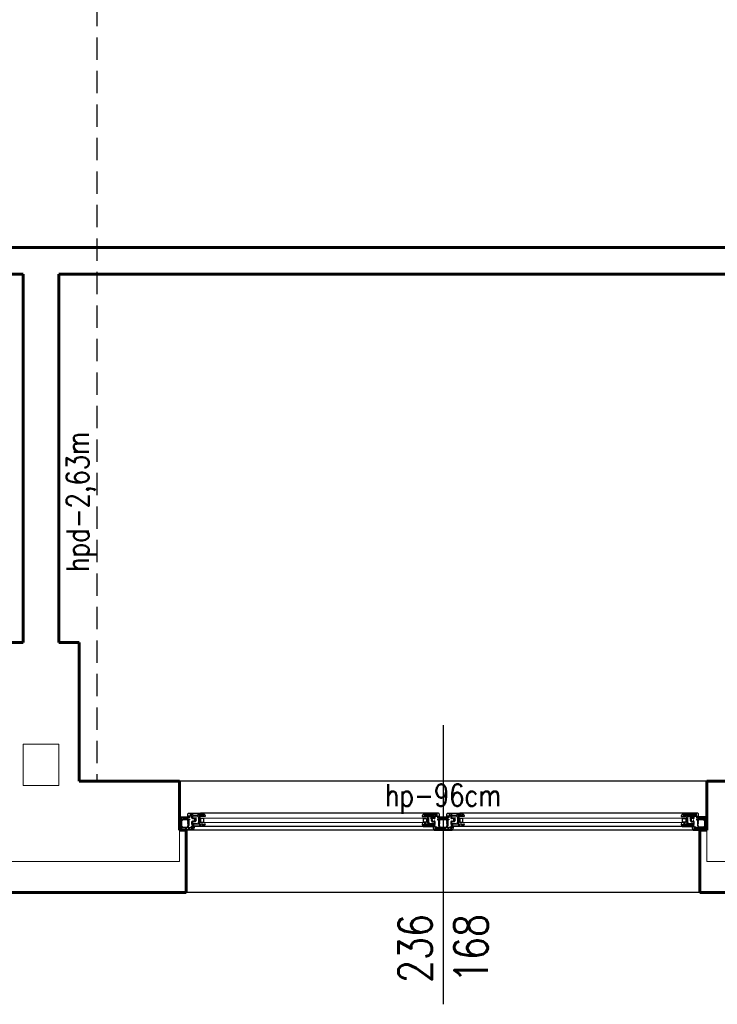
# Model space of a CAD drawing. Header units: millimetres. Extents: x 126553 to 403692, y -95821 to 38049.
# Tile 559 of 656: x 336410 to 336722, y 5943 to 6384. Entities that reach past the tile are written whole.
import ezdxf

# ---------------------------------------------------------------- set-up
doc = ezdxf.new("R2010")
doc.units = ezdxf.units.MM
doc.linetypes.add('DASHED', pattern=[15, 10, -5])
for name, color, linetype, lineweight in [('_(02 CIENKA)', 7, 'Continuous', 13), ('_(04 SREDNIA)', 7, 'Continuous', 25), ('_(05 SREDNIA DASHED)', 7, 'DASHED', 25), ('_(08 NAJGRUBSZA)', 7, 'Continuous', 60), ('opis pomieszczeń', 7, 'Continuous', 13)]:
    doc.layers.add(name, color=color, linetype=linetype, lineweight=lineweight)
doc.styles.add('OPIS', font='romans.shx', dxfattribs={"width": 0.8})

# ---------------------------------------------------------------- blocks, each defined once
blk = doc.blocks.new('A$C26E57F26')
for p, q in [((6, 0), (114, 0)), ((122, 0), (230, 0)), ((10.93, -1.6), (109.07, -1.6)), ((126.93, -1.6), (225.07, -1.6)), ((9.4, -7.6), (110.6, -7.6)), ((125.4, -7.6), (226.6, -7.6))]:
    blk.add_line(p, q)
for points in [[(0, 0), (0, -0.5), (0.25, -0.5), (0.25, -0.3), (0.65, -0.3), (0.65, -1), (0.25, -0.9), (0, -0.9), (0, -1.4), (0.25, -1.4), (0.25, -1.21), (0.65, -1.31), (0.65, -4.69), (0.25, -4.79), (0.25, -4.6), (0, -4.6), (0, -5.1), (0.25, -5.1), (0.65, -5), (0.65, -5.7), (0.25, -5.7), (0.25, -5.5), (0, -5.5), (0, -6), (4.5, -6), (4.5, -5.5), (4.25, -5.5), (4.25, -5.7), (3.75, -5.7), (3.75, -4.9, -0.414214), (3.85, -4.8), (4, -4.8), (4.25, -4.95), (4.5, -4.95), (4.5, -4.55), (4.15, -4.55), (4.15, -2.04), (3.9, -1.54, -0.694326), (4.82, -1.3), (6.47, -1.3), (6.47, -1.05), (6, 0), (0, 0)], [(236, 0), (236, -0.5), (235.75, -0.5), (235.75, -0.3), (235.35, -0.3), (235.35, -1), (235.75, -0.9), (236, -0.9), (236, -1.4), (235.75, -1.4), (235.75, -1.21), (235.35, -1.31), (235.35, -4.69), (235.75, -4.79), (235.75, -4.6), (236, -4.6), (236, -5.1), (235.75, -5.1), (235.35, -5), (235.35, -5.7), (235.75, -5.7), (235.75, -5.5), (236, -5.5), (236, -6), (231.5, -6), (231.5, -5.5), (231.75, -5.5), (231.75, -5.7), (232.25, -5.7), (232.25, -4.9, 0.414214), (232.15, -4.8), (232, -4.8), (231.75, -4.95), (231.5, -4.95), (231.5, -4.55), (231.85, -4.55), (231.85, -2.04), (232.1, -1.54, 0.694326), (231.18, -1.3), (229.53, -1.3), (229.53, -1.05), (230, 0), (236, 0)], [(0.9, -4.7), (0.9, -1.3), (3.7, -1.3), (3.7, -1.7), (3.75, -1.8), (3.7, -1.8), (3.7, -2), (3.85, -2), (3.9, -2.1), (3.9, -2.85), (3.7, -2.85), (3.7, -3.05), (3.9, -3.05), (3.9, -3.45), (3.7, -3.45), (3.7, -3.65), (3.9, -3.65), (3.9, -4.05), (3.7, -4.05), (3.7, -4.25), (3.9, -4.25), (3.9, -4.55, 0.339393), (3.62, -4.7), (0.9, -4.7)], [(3, -1.1), (2.9, -0.3), (4.11, -0.3), (4.19, -0.92, -0.639502), (3.9, -1.1), (3, -1.1)], [(5.55, -1.6), (5.55, -1.9), (5.95, -1.9), (5.95, -2.6), (5.55, -2.6), (5.55, -3.9), (5.8, -3.9), (5.8, -4.15), (6.05, -4.15), (6.05, -3.9), (6.75, -3.9, -0.414214), (6.85, -4), (6.85, -4.25), (6.75, -4.25), (6.75, -4.45), (6.85, -4.5), (6.85, -4.7), (6.75, -4.75), (6.75, -4.95), (6.85, -4.95), (6.85, -5.3), (6.05, -5.3), (6.05, -5.05), (5.8, -5.05), (5.8, -5.3), (5.55, -5.3), (5.55, -6.3), (3.7, -6.3), (3.7, -7.1, 0.414214), (4.2, -7.6), (9.4, -7.6), (9.4, -7.5), (10.7, -7.5), (11.4, -6.35), (11.4, -6.1), (9.05, -6.1), (9.05, -3.64), (8.8, -3.14, -0.694326), (9.72, -2.9), (10.43, -2.9), (10.43, -2.65, -0.414214), (10.68, -2.4), (11, -2.4), (11.07, -2.55), (11.07, -2.9), (11.4, -2.9), (11.4, -2.65), (10.93, -1.6), (5.55, -1.6)], [(4.39, -0.88), (4.31, -0.3), (5.85, -0.3), (5.96, -0.55), (5.74, -0.55, 0.414214), (5.24, -1.05), (4.86, -1.05, 0.183799), (4.39, -0.88)], [(8.66, -2.9, 0.143933), (8.6, -3.3), (8.8, -3.7), (8.8, -3.9), (8.6, -3.9), (8.6, -4.1), (8.8, -4.1), (8.8, -4.8), (8.6, -4.8), (8.6, -5), (8.8, -5), (8.8, -5.3), (8.6, -5.3), (8.6, -5.5), (8.8, -5.5), (8.8, -6.08, 0.098164), (8.37, -6.3), (5.8, -6.3), (5.8, -5.55), (7.6, -5.55), (7.6, -5.3), (7.1, -5.3), (7.1, -4.95), (7.35, -4.9), (7.35, -4.7), (7.1, -4.7), (7.1, -4.5), (7.35, -4.5), (7.35, -4.3), (7.1, -4.25), (7.1, -4, 0.414214), (6.75, -3.65), (5.8, -3.65), (5.8, -2.9), (8.66, -2.9, 0.143933)], [(6.2, -1.9), (9.01, -1.9), (9.09, -2.52, 0.122781), (8.8, -2.7), (6.2, -2.7), (6.2, -1.9)], [(9.21, -1.9), (10.78, -1.9), (10.89, -2.15), (10.68, -2.15, 0.414214), (10.18, -2.65), (9.76, -2.65, 0.183799), (9.29, -2.48), (9.21, -1.9)], [(114.45, -1.6), (114.45, -1.9), (114.05, -1.9), (114.05, -2.6), (114.45, -2.6), (114.45, -3.9), (114.2, -3.9), (114.2, -4.15), (113.95, -4.15), (113.95, -3.9), (113.25, -3.9, 0.414214), (113.15, -4), (113.15, -4.25), (113.25, -4.25), (113.25, -4.45), (113.15, -4.5), (113.15, -4.7), (113.25, -4.75), (113.25, -4.95), (113.15, -4.95), (113.15, -5.3), (113.95, -5.3), (113.95, -5.05), (114.2, -5.05), (114.2, -5.3), (114.45, -5.3), (114.45, -6.3), (116.3, -6.3), (116.3, -7.1, -0.414214), (115.8, -7.6), (110.6, -7.6), (110.6, -7.5), (109.3, -7.5), (108.6, -6.35), (108.6, -6.1), (110.95, -6.1), (110.95, -3.64), (111.2, -3.14, 0.694326), (110.28, -2.9), (109.57, -2.9), (109.57, -2.65, 0.414214), (109.32, -2.4), (109, -2.4), (108.93, -2.55), (108.93, -2.9), (108.6, -2.9), (108.6, -2.65), (109.07, -1.6), (114.45, -1.6)], [(110.79, -1.9), (109.22, -1.9), (109.11, -2.15), (109.32, -2.15, -0.414214), (109.82, -2.65), (110.24, -2.65, -0.183799), (110.71, -2.48), (110.79, -1.9)], [(113.8, -1.9), (110.99, -1.9), (110.91, -2.52, -0.122781), (111.2, -2.7), (113.8, -2.7), (113.8, -1.9)], [(111.34, -2.9, -0.143933), (111.4, -3.3), (111.2, -3.7), (111.2, -3.9), (111.4, -3.9), (111.4, -4.1), (111.2, -4.1), (111.2, -4.8), (111.4, -4.8), (111.4, -5), (111.2, -5), (111.2, -5.3), (111.4, -5.3), (111.4, -5.5), (111.2, -5.5), (111.2, -6.08, -0.098164), (111.63, -6.3), (114.2, -6.3), (114.2, -5.55), (112.4, -5.55), (112.4, -5.3), (112.9, -5.3), (112.9, -4.95), (112.65, -4.9), (112.65, -4.7), (112.9, -4.7), (112.9, -4.5), (112.65, -4.5), (112.65, -4.3), (112.9, -4.25), (112.9, -4, -0.414214), (113.25, -3.65), (114.2, -3.65), (114.2, -2.9), (111.34, -2.9, -0.143933)], [(115.61, -0.88), (115.69, -0.3), (114.15, -0.3), (114.04, -0.55), (114.26, -0.55, -0.414214), (114.76, -1.05), (115.14, -1.05, -0.183799), (115.61, -0.88)], [(117, -1.1), (117.1, -0.3), (115.89, -0.3), (115.81, -0.92, 0.639502), (116.1, -1.1), (117, -1.1)], [(119, -1.1), (118.9, -0.3), (120.11, -0.3), (120.19, -0.92, -0.639502), (119.9, -1.1), (119, -1.1)], [(121.55, -1.6), (121.55, -1.9), (121.95, -1.9), (121.95, -2.6), (121.55, -2.6), (121.55, -3.9), (121.8, -3.9), (121.8, -4.15), (122.05, -4.15), (122.05, -3.9), (122.75, -3.9, -0.414214), (122.85, -4), (122.85, -4.25), (122.75, -4.25), (122.75, -4.45), (122.85, -4.5), (122.85, -4.7), (122.75, -4.75), (122.75, -4.95), (122.85, -4.95), (122.85, -5.3), (122.05, -5.3), (122.05, -5.05), (121.8, -5.05), (121.8, -5.3), (121.55, -5.3), (121.55, -6.3), (119.7, -6.3), (119.7, -7.1, 0.414214), (120.2, -7.6), (125.4, -7.6), (125.4, -7.5), (126.7, -7.5), (127.4, -6.35), (127.4, -6.1), (125.05, -6.1), (125.05, -3.64), (124.8, -3.14, -0.694326), (125.72, -2.9), (126.43, -2.9), (126.43, -2.65, -0.414214), (126.68, -2.4), (127, -2.4), (127.07, -2.55), (127.07, -2.9), (127.4, -2.9), (127.4, -2.65), (126.93, -1.6), (121.55, -1.6)], [(120.39, -0.88), (120.31, -0.3), (121.85, -0.3), (121.96, -0.55), (121.74, -0.55, 0.414214), (121.24, -1.05), (120.86, -1.05, 0.183799), (120.39, -0.88)], [(124.66, -2.9, 0.143933), (124.6, -3.3), (124.8, -3.7), (124.8, -3.9), (124.6, -3.9), (124.6, -4.1), (124.8, -4.1), (124.8, -4.8), (124.6, -4.8), (124.6, -5), (124.8, -5), (124.8, -5.3), (124.6, -5.3), (124.6, -5.5), (124.8, -5.5), (124.8, -6.08, 0.098164), (124.37, -6.3), (121.8, -6.3), (121.8, -5.55), (123.6, -5.55), (123.6, -5.3), (123.1, -5.3), (123.1, -4.95), (123.35, -4.9), (123.35, -4.7), (123.1, -4.7), (123.1, -4.5), (123.35, -4.5), (123.35, -4.3), (123.1, -4.25), (123.1, -4, 0.414214), (122.75, -3.65), (121.8, -3.65), (121.8, -2.9), (124.66, -2.9, 0.143933)], [(122.2, -1.9), (125.01, -1.9), (125.09, -2.52, 0.122781), (124.8, -2.7), (122.2, -2.7), (122.2, -1.9)], [(125.21, -1.9), (126.78, -1.9), (126.89, -2.15), (126.68, -2.15, 0.414214), (126.18, -2.65), (125.76, -2.65, 0.183799), (125.29, -2.48), (125.21, -1.9)], [(230.45, -1.6), (230.45, -1.9), (230.05, -1.9), (230.05, -2.6), (230.45, -2.6), (230.45, -3.9), (230.2, -3.9), (230.2, -4.15), (229.95, -4.15), (229.95, -3.9), (229.25, -3.9, 0.414214), (229.15, -4), (229.15, -4.25), (229.25, -4.25), (229.25, -4.45), (229.15, -4.5), (229.15, -4.7), (229.25, -4.75), (229.25, -4.95), (229.15, -4.95), (229.15, -5.3), (229.95, -5.3), (229.95, -5.05), (230.2, -5.05), (230.2, -5.3), (230.45, -5.3), (230.45, -6.3), (232.3, -6.3), (232.3, -7.1, -0.414214), (231.8, -7.6), (226.6, -7.6), (226.6, -7.5), (225.3, -7.5), (224.6, -6.35), (224.6, -6.1), (226.95, -6.1), (226.95, -3.64), (227.2, -3.14, 0.694326), (226.28, -2.9), (225.57, -2.9), (225.57, -2.65, 0.414214), (225.32, -2.4), (225, -2.4), (224.93, -2.55), (224.93, -2.9), (224.6, -2.9), (224.6, -2.65), (225.07, -1.6), (230.45, -1.6)], [(226.79, -1.9), (225.22, -1.9), (225.11, -2.15), (225.32, -2.15, -0.414214), (225.82, -2.65), (226.24, -2.65, -0.183799), (226.71, -2.48), (226.79, -1.9)], [(229.8, -1.9), (226.99, -1.9), (226.91, -2.52, -0.122781), (227.2, -2.7), (229.8, -2.7), (229.8, -1.9)], [(227.34, -2.9, -0.143933), (227.4, -3.3), (227.2, -3.7), (227.2, -3.9), (227.4, -3.9), (227.4, -4.1), (227.2, -4.1), (227.2, -4.8), (227.4, -4.8), (227.4, -5), (227.2, -5), (227.2, -5.3), (227.4, -5.3), (227.4, -5.5), (227.2, -5.5), (227.2, -6.08, -0.098164), (227.63, -6.3), (230.2, -6.3), (230.2, -5.55), (228.4, -5.55), (228.4, -5.3), (228.9, -5.3), (228.9, -4.95), (228.65, -4.9), (228.65, -4.7), (228.9, -4.7), (228.9, -4.5), (228.65, -4.5), (228.65, -4.3), (228.9, -4.25), (228.9, -4, -0.414214), (229.25, -3.65), (230.2, -3.65), (230.2, -2.9), (227.34, -2.9, -0.143933)], [(231.61, -0.88), (231.69, -0.3), (230.15, -0.3), (230.04, -0.55), (230.26, -0.55, -0.414214), (230.76, -1.05), (231.14, -1.05, -0.183799), (231.61, -0.88)], [(233, -1.1), (233.1, -0.3), (231.89, -0.3), (231.81, -0.92, 0.639502), (232.1, -1.1), (233, -1.1)], [(235.1, -4.7), (235.1, -1.3), (232.3, -1.3), (232.3, -1.7), (232.25, -1.8), (232.3, -1.8), (232.3, -2), (232.15, -2), (232.1, -2.1), (232.1, -2.85), (232.3, -2.85), (232.3, -3.05), (232.1, -3.05), (232.1, -3.45), (232.3, -3.45), (232.3, -3.65), (232.1, -3.65), (232.1, -4.05), (232.3, -4.05), (232.3, -4.25), (232.1, -4.25), (232.1, -4.55, -0.339393), (232.38, -4.7), (235.1, -4.7)], [(9.65, -6.35), (10.18, -6.35, 0.414214), (10.67, -6.85), (10.8, -6.85), (10.59, -7.2), (9.65, -7.2), (9.65, -6.35)], [(110.35, -6.35), (109.82, -6.35, -0.414214), (109.33, -6.85), (109.2, -6.85), (109.41, -7.2), (110.35, -7.2), (110.35, -6.35)], [(125.65, -6.35), (126.18, -6.35, 0.414214), (126.67, -6.85), (126.8, -6.85), (126.59, -7.2), (125.65, -7.2), (125.65, -6.35)], [(226.35, -6.35), (225.82, -6.35, -0.414214), (225.33, -6.85), (225.2, -6.85), (225.41, -7.2), (226.35, -7.2), (226.35, -6.35)]]:
    blk.add_lwpolyline(points, format="xyb", close=True)
for points in [[(120.5, -6), (115.5, -6), (115.5, -5.5), (115.75, -5.5), (115.75, -5.7), (116.25, -5.7), (116.25, -4.9, 0.414214), (116.15, -4.8), (116, -4.8), (115.75, -4.95), (115.5, -4.95), (115.5, -4.55), (115.85, -4.55), (115.85, -2.04), (116.1, -1.54, 0.694326), (115.18, -1.3), (113.53, -1.3), (113.53, -1.05), (114, 0)], [(120.5, -6), (120.5, -5.5), (120.25, -5.5), (120.25, -5.7), (119.75, -5.7), (119.75, -4.9, -0.414214), (119.85, -4.8), (120, -4.8), (120.25, -4.95), (120.5, -4.95), (120.5, -4.55), (120.15, -4.55), (120.15, -2.04), (119.9, -1.54, -0.694326), (120.82, -1.3), (122.47, -1.3), (122.47, -1.05), (122, 0)], [(116.3, -1.3), (116.3, -1.7), (116.25, -1.8), (116.3, -1.8), (116.3, -2), (116.15, -2), (116.1, -2.1), (116.1, -2.85), (116.3, -2.85), (116.3, -3.05), (116.1, -3.05), (116.1, -3.45), (116.3, -3.45), (116.3, -3.65), (116.1, -3.65), (116.1, -4.05), (116.3, -4.05), (116.3, -4.25), (116.1, -4.25), (116.1, -4.55, -0.339393), (116.38, -4.7), (116.38, -4.7), (119.62, -4.7, -0.339393), (119.9, -4.55), (119.9, -4.25), (119.7, -4.25), (119.7, -4.05), (119.9, -4.05), (119.9, -3.65), (119.7, -3.65), (119.7, -3.45), (119.9, -3.45), (119.9, -3.05), (119.7, -3.05), (119.7, -2.85), (119.9, -2.85), (119.9, -2.1), (119.85, -2), (119.7, -2), (119.7, -1.8), (119.75, -1.8), (119.7, -1.7), (119.7, -1.3), (116.3, -1.3)]]:
    blk.add_lwpolyline(points, format="xyb")
blk.add_lwpolyline([(122, 0), (114, 0), (114, 0)])
for points in [[(0.9, -1.1), (0.9, -0.3), (2.7, -0.3), (2.8, -1.1), (0.9, -1.1)], [(9.4, -5.2), (9.4, -3.6), (10.8, -3.6), (10.8, -5.2)], [(110.6, -5.2), (110.6, -3.6), (109.2, -3.6), (109.2, -5.2)], [(117.2, -1.1), (117.3, -0.3), (118.7, -0.3), (118.8, -1.1), (117.2, -1.1)], [(125.4, -5.2), (125.4, -3.6), (126.8, -3.6), (126.8, -5.2)], [(226.6, -5.2), (226.6, -3.6), (225.2, -3.6), (225.2, -5.2)], [(235.1, -1.1), (235.1, -0.3), (233.3, -0.3), (233.2, -1.1), (235.1, -1.1)], [(1.8, -5.7), (0.9, -5.7), (0.9, -4.9), (1.8, -4.9), (1.8, -5.7)], [(2, -4.9), (2.8, -4.9), (2.8, -5.7), (2, -5.7), (2, -4.9)], [(3, -4.9), (3.5, -4.9), (3.5, -5.7), (3, -5.7), (3, -4.9)], [(5.55, -6.55), (5.55, -7.3), (4.75, -7.3), (4.75, -6.55), (5.55, -6.55)], [(8.25, -6.5), (8.25, -7.3), (5.8, -7.3), (5.8, -6.5), (8.25, -6.5)], [(8.5, -6.8), (9.15, -7.05), (9.15, -7.3), (8.5, -7.3), (8.5, -6.8)], [(8.76, -6.5), (9.4, -6.55), (9.4, -6.87), (8.75, -6.63), (8.76, -6.5)], [(111.24, -6.5), (110.6, -6.55), (110.6, -6.87), (111.25, -6.63), (111.24, -6.5)], [(111.5, -6.8), (110.85, -7.05), (110.85, -7.3), (111.5, -7.3), (111.5, -6.8)], [(111.75, -6.5), (111.75, -7.3), (114.2, -7.3), (114.2, -6.5), (111.75, -6.5)], [(114.45, -6.55), (114.45, -7.3), (115.25, -7.3), (115.25, -6.55), (114.45, -6.55)], [(117, -4.9), (116.5, -4.9), (116.5, -5.7), (117, -5.7), (117, -4.9)], [(117.9, -4.9), (117.2, -4.9), (117.2, -5.7), (117.9, -5.7), (117.9, -4.9)], [(118.1, -4.9), (118.8, -4.9), (118.8, -5.7), (118.1, -5.7), (118.1, -4.9)], [(119, -4.9), (119.5, -4.9), (119.5, -5.7), (119, -5.7), (119, -4.9)], [(121.55, -6.55), (121.55, -7.3), (120.75, -7.3), (120.75, -6.55), (121.55, -6.55)], [(124.25, -6.5), (124.25, -7.3), (121.8, -7.3), (121.8, -6.5), (124.25, -6.5)], [(124.5, -6.8), (125.15, -7.05), (125.15, -7.3), (124.5, -7.3), (124.5, -6.8)], [(124.76, -6.5), (125.4, -6.55), (125.4, -6.87), (124.75, -6.63), (124.76, -6.5)], [(227.24, -6.5), (226.6, -6.55), (226.6, -6.87), (227.25, -6.63), (227.24, -6.5)], [(227.5, -6.8), (226.85, -7.05), (226.85, -7.3), (227.5, -7.3), (227.5, -6.8)], [(227.75, -6.5), (227.75, -7.3), (230.2, -7.3), (230.2, -6.5), (227.75, -6.5)], [(230.45, -6.55), (230.45, -7.3), (231.25, -7.3), (231.25, -6.55), (230.45, -6.55)], [(233, -4.9), (232.5, -4.9), (232.5, -5.7), (233, -5.7), (233, -4.9)], [(234, -4.9), (233.2, -4.9), (233.2, -5.7), (234, -5.7), (234, -4.9)], [(234.2, -5.7), (235.1, -5.7), (235.1, -4.9), (234.2, -4.9), (234.2, -5.7)]]:
    blk.add_lwpolyline(points, close=True)
for points, const_width in [([(3.6, -1.42), (1.55, -1.42), (1.02, -1.95), (1.02, -4.05), (1.55, -4.57), (3.6, -4.57)], 0.25), ([(5.8, -3.02), (7.85, -3.02), (8.38, -3.55), (8.38, -5.65), (7.85, -6.17), (5.8, -6.17)], 0.25), ([(9.4, -3.4), (110.6, -3.4)], 0.4), ([(114.2, -3.02), (112.15, -3.02), (111.63, -3.55), (111.63, -5.65), (112.15, -6.17), (114.2, -6.17)], 0.25), ([(121.8, -3.02), (123.85, -3.02), (124.37, -3.55), (124.37, -5.65), (123.85, -6.17), (121.8, -6.17)], 0.25), ([(125.4, -3.4), (226.6, -3.4)], 0.4), ([(230.2, -3.02), (228.15, -3.02), (227.62, -3.55), (227.62, -5.65), (228.15, -6.17), (230.2, -6.17)], 0.25), ([(232.4, -1.42), (234.45, -1.42), (234.98, -1.95), (234.98, -4.05), (234.45, -4.57), (232.4, -4.57)], 0.25), ([(9.4, -5.4), (110.6, -5.4)], 0.4), ([(125.4, -5.4), (226.6, -5.4)], 0.4)]:
    blk.add_lwpolyline(points, dxfattribs=dict(const_width=const_width))
at = {"const_width": 0.25}
blk.add_lwpolyline([(116.5, -4.57), (119.5, -4.57), (119.5, -1.42), (116.5, -1.42)], close=True, dxfattribs=at)

msp = doc.modelspace()

# ---------------------------------------------------------------- linework, layer by layer
at = {"layer": '_(02 CIENKA)'}
for p, q in [((336411.68409, 6059.45785), (336411.68409, 6040.95785)), ((336427.68409, 6059.45785), (336427.68409, 6040.95785)), ((336411.68409, 6040.95785), (336427.68409, 6040.95785)), ((336481.68409, 6020.95785), (336481.68409, 6006.95785)), ((336717.68409, 6020.95785), (336717.68409, 6006.95785)), ((336481.68409, 6006.95785), (336357.68409, 6006.95785)), ((336781.68409, 6006.95785), (336717.68409, 6006.95785))]:
    msp.add_line(p, q, dxfattribs=at)
msp.add_lwpolyline([(336411.68409, 6059.45785), (336427.68409, 6059.45785)], dxfattribs=at)
at = {"layer": '_(04 SREDNIA)'}
for p, q in [((336599.68409, 6067.95785), (336599.68409, 5942.95785)), ((336717.68409, 6042.95785), (336481.68409, 6042.95785)), ((336714.68409, 5992.95785), (336484.68409, 5992.95785))]:
    msp.add_line(p, q, dxfattribs=at)
at = {"layer": '_(05 SREDNIA DASHED)'}
msp.add_line((336444.68409, 7650.95785), (336444.68409, 6042.95785), dxfattribs=at)
at = {"layer": '_(08 NAJGRUBSZA)'}
for p, q in [((336276.68409, 6281.95785), (336411.68409, 6281.95785)), ((336427.68409, 6281.95785), (336411.68409, 6281.95785)), ((336427.68409, 6281.95785), (336921.68409, 6281.95785)), ((336276.68409, 6269.95785), (336411.68409, 6269.95785)), ((336411.68409, 6104.95785), (336411.68409, 6269.95785)), ((336427.68409, 6104.95785), (336427.68409, 6269.95785)), ((336427.68409, 6269.95785), (336921.68409, 6269.95785)), ((336411.68409, 6104.95785), (336402.68409, 6104.95785)), ((336436.68409, 6104.95785), (336427.68409, 6104.95785)), ((336436.68409, 6042.95785), (336436.68409, 6104.95785)), ((336481.68409, 6042.95785), (336436.68409, 6042.95785)), ((336481.68409, 6020.95785), (336481.68409, 6042.95785)), ((336717.68409, 6020.95785), (336717.68409, 6042.95785)), ((336781.68409, 6042.95785), (336717.68409, 6042.95785)), ((336484.68409, 6020.95785), (336481.68409, 6020.95785)), ((336484.68409, 6020.95785), (336484.68409, 5992.95785)), ((336714.68409, 6020.95785), (336714.68409, 5992.95785)), ((336714.68409, 6020.95785), (336717.68409, 6020.95785)), ((336484.68409, 5992.95785), (336354.68409, 5992.95785)), ((336784.68409, 5992.95785), (336714.68409, 5992.95785))]:
    msp.add_line(p, q, dxfattribs=at)

# ---------------------------------------------------------------- block references
at = {"layer": '_(04 SREDNIA)', "rotation": 180}
msp.add_blockref('A$C26E57F26', (336717.68409, 6020.95785), dxfattribs=at)

# ---------------------------------------------------------------- texts
at = {"layer": '_(04 SREDNIA)', "insert": (336599.68409, 6034.95785), "char_height": 10, "width": 235, "attachment_point": 5, "style": 'OPIS'}
msp.add_mtext('hp-96cm', dxfattribs=at)
at = {"layer": '_(04 SREDNIA)', "insert": (336599.68409, 5967.95785), "char_height": 15, "width": 50, "attachment_point": 5, "rotation": 90, "style": 'OPIS'}
msp.add_mtext('236\\P168', dxfattribs=at)
at = {"layer": 'opis pomieszczeń', "insert": (336437.68409, 6167.95785), "char_height": 10, "width": 60, "attachment_point": 5, "rotation": 90, "style": 'OPIS'}
msp.add_mtext('hpd-2,63m', dxfattribs=at)

doc.saveas('drawing.dxf')
